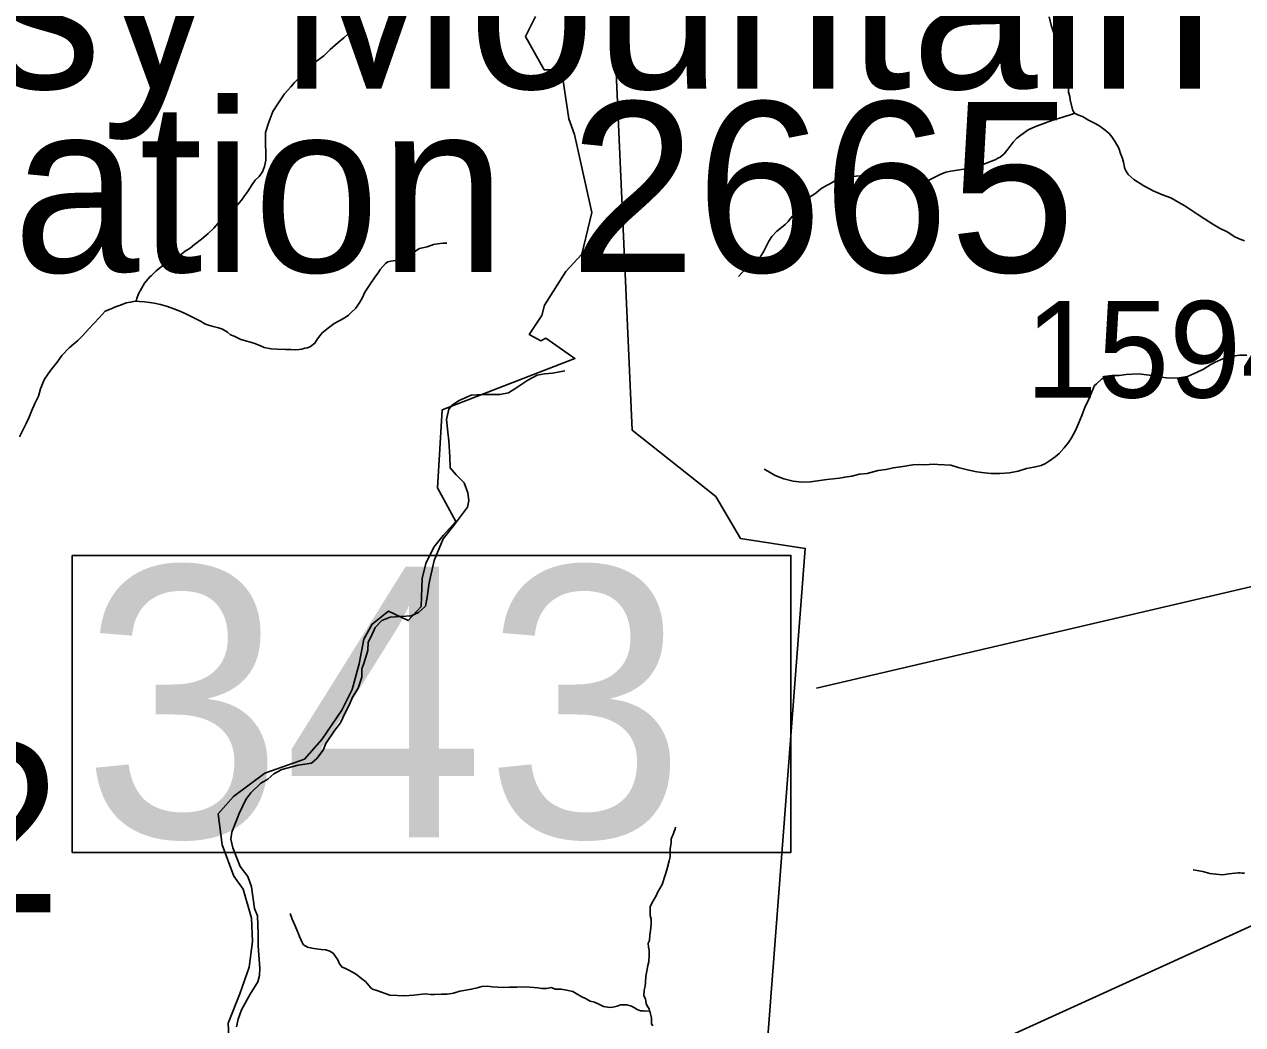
# Model space of a CAD drawing. Extents: x 1159738 to 1321356, y 736314 to 882035.
# Drawn here: x 1243980 to 1250280, y 842278 to 847453 of the extents above; entities that cross this region are included whole.
import ezdxf

# ---------------------------------------------------------------- set-up
doc = ezdxf.new("R2010")
doc.units = 0
for name, color, linetype in [('Exist Boundary Land Use Gamelands State NC Wildlife Resources Commission', 7, 'Continuous'), ('Exist Geographical Mountain Summit Elevation Number Label', 7, 'Continuous'), ('Exist Geographical Mountain Summit Label', 7, 'Continuous'), ('Exist Hydrographic Misc Water Feature', 7, 'Continuous'), ('Exist Road Non-System Type 51', 7, 'Continuous'), ('Exist Road Secondary Structure Standard Bridge Number Label', 7, 'Continuous'), ('Exist Road Secondary Type 51 Number Label', 7, 'Continuous')]:
    doc.layers.add(name, color=color, linetype=linetype)

msp = doc.modelspace()

# ---------------------------------------------------------------- linework, layer by layer
at = {"layer": 'Exist Boundary Land Use Gamelands State NC Wildlife Resources Commission'}
for points in [[(1251421.3, 843287.2), (1247779.7, 841631.4), (1248018.3, 844741.8), (1247682.7, 844794), (1247556, 845010.4), (1247123.3, 845353.5), (1247004, 848016.3)], [(1246623.7, 847494.2), (1246571.3, 847389.7), (1246668.3, 847218.2), (1246757.8, 847218.2), (1246795.1, 846964.6), (1246824.8, 846882.6), (1246914.5, 846479.8), (1246862.3, 846263.5), (1246780.1, 846174), (1246669.7, 846000), (1246656.8, 845947.4), (1246591.2, 845849), (1246650.1, 845816.2), (1246676.4, 845829.3), (1246827.3, 845724.4), (1246141.5, 845458.5), (1246115.7, 845055.5), (1246212, 844880.8), (1246145.7, 844808.4), (1246097.6, 844748.2), (1246055.4, 844663.8), (1246037.3, 844585.5), (1246031.3, 844440.8), (1245965, 844368.5), (1245862.5, 844416.7), (1245778.1, 844350.4), (1245736, 844272.1), (1245711.9, 844145.6), (1245675.7, 844012.9), (1245621.5, 843904.5), (1245519, 843753.8), (1245428.6, 843651.4), (1245223.8, 843579), (1245061.1, 843458.5), (1244982.6, 843368.1), (1245003.8, 843208.5), (1245064, 843045.7), (1245112.2, 842979.4), (1245154.5, 842828.8), (1245160.4, 842708.2), (1245142.4, 842575.7), (1245094.3, 842437.1), (1245033.9, 842286.4), (1245040, 842183.9)]]:
    msp.add_lwpolyline(points, dxfattribs=at)
at = {"layer": 'Exist Hydrographic Misc Water Feature'}
for points in [[(1249278.8, 847491.6), (1249289.7, 847449.3), (1249302.8, 847412.9), (1249313.9, 847376.6), (1249328.7, 847336.2), (1249340, 847307.9), (1249345.5, 847285.7), (1249348.7, 847257.6), (1249348.1, 847231.6), (1249353.6, 847211.5), (1249360.9, 847185.2), (1249372.5, 847166.9), (1249377.7, 847138.8), (1249378.8, 847102.7), (1249386.2, 847080.5), (1249387.8, 847060.5), (1249402.4, 847008), (1249410, 846993.8)], [(1245658.1, 847406.9), (1245654, 847403), (1245631.4, 847383.6), (1245602.8, 847358.4), (1245561.8, 847323.3), (1245529, 847290.1), (1245484.1, 847257.3), (1245449.3, 847226.2), (1245424.6, 847200.8), (1245398, 847173.5), (1245377.4, 847152), (1245358.7, 847130.4), (1245325.8, 847093.3), (1245290.4, 847042.1), (1245265.5, 847002.7), (1245244, 846947.3), (1245226.6, 846893.7), (1245227.6, 846855.6), (1245226.9, 846827.6), (1245228.1, 846795.6), (1245228.8, 846749.5), (1245222.1, 846717.7), (1245211.4, 846689.9), (1245194.8, 846666.4), (1245174.3, 846646.9), (1245157.6, 846625.2), (1245136.7, 846591.8), (1245115.8, 846560.3), (1245107.6, 846550.5), (1245085, 846523.1), (1245050.1, 846494), (1245041.9, 846484.2), (1245006.9, 846449.1), (1244982.3, 846423.7), (1244959.6, 846398.3), (1244930.9, 846370.9), (1244896.1, 846341.8), (1244859.3, 846314.7), (1244836.9, 846295.3), (1244812.5, 846279.9), (1244785.9, 846258.6), (1244753.5, 846241.4), (1244735.2, 846232), (1244702.6, 846210.7), (1244661.7, 846177.8), (1244635.1, 846152.4), (1244628.8, 846146.6), (1244602, 846113.2), (1244585.4, 846085.7), (1244570.6, 846058.1), (1244562, 846034.2), (1244557.6, 846020.4)], [(1247673, 846148.1), (1247693.6, 846171.6), (1247710, 846185.2), (1247726.2, 846196.7), (1247748.8, 846214.1), (1247765.1, 846229.8), (1247787.8, 846253.2), (1247804.5, 846278.8), (1247817.3, 846306.4), (1247829.9, 846332.1), (1247844.6, 846355.8), (1247871.3, 846383.1), (1247895.7, 846402.5), (1247914.2, 846418), (1247930.5, 846433.6), (1247951.3, 846459.2), (1247994.7, 846512), (1248013.3, 846533.6), (1248035.8, 846555), (1248072.4, 846580.1), (1248099, 846601.4), (1248127.5, 846618.6), (1248145.8, 846628.2), (1248178.3, 846647.4), (1248208.6, 846662.6), (1248236.7, 846665.9), (1248280.8, 846666.8), (1248323, 846671.6), (1248375, 846672.4), (1248408.9, 846667.5), (1248452.7, 846660.4), (1248482.7, 846655.5), (1248522.6, 846650.5), (1248556.5, 846645.6), (1248584.5, 846646.9), (1248622.4, 846639.9), (1248650.5, 846643.2), (1248678.8, 846656.5), (1248715.4, 846675.5), (1248745.8, 846688.8), (1248771.9, 846694.1), (1248826.1, 846702.7), (1248864.3, 846707.7), (1248896.5, 846714.9), (1248922.6, 846722.2), (1248951, 846733.5), (1248981.3, 846744.7), (1249003.5, 846754.2), (1249013.8, 846759.9), (1249025.9, 846765.6), (1249036.1, 846775.3), (1249046.4, 846783.1), (1249077.4, 846822.4), (1249093.9, 846843.9), (1249112.5, 846863.5), (1249126.7, 846875.1), (1249171.7, 846908), (1249206, 846923.1), (1249274.8, 846949.3), (1249309.1, 846960.4), (1249345.4, 846971.5), (1249371.7, 846978.9), (1249389.7, 846984.3), (1249410, 846993.8)], [(1249410, 846993.8), (1249427.8, 846985.4), (1249451.7, 846976.8), (1249483.1, 846958), (1249520.7, 846939), (1249542.4, 846926.4), (1249569.9, 846905.7), (1249589.4, 846889.1), (1249603, 846870.8), (1249620.3, 846844.3), (1249639.5, 846811.8), (1249648.8, 846785.5), (1249658.1, 846759.3), (1249663.7, 846739.2), (1249668.9, 846713), (1249674.6, 846698.9), (1249688.1, 846676.5), (1249717.4, 846649.7), (1249768.6, 846618.3), (1249817.9, 846591.1), (1249865.4, 846571.8), (1249909, 846554.7), (1249950.5, 846531.6), (1249982, 846514.8), (1250027.3, 846483.6), (1250049, 846469), (1250082.4, 846446.1), (1250125.7, 846419), (1250161.1, 846398.1), (1250202.7, 846377), (1250236.2, 846356.1), (1250261.8, 846343.4), (1250289.6, 846332.7)], [(1246164.5, 846321.2), (1246144.5, 846321.6), (1246118.3, 846318.3), (1246096.3, 846314.9), (1246063.9, 846301.7), (1246023.6, 846292.7), (1245974.9, 846261.9), (1245952.3, 846244.5), (1245936.1, 846236.9), (1245918, 846233.4), (1245899.9, 846231.9), (1245875.9, 846228.5), (1245859.8, 846224.9), (1245847.5, 846215.2), (1245820.8, 846183.9), (1245812.4, 846172.1), (1245793.7, 846146.6), (1245768.7, 846109.2), (1245741.6, 846067.8), (1245728.8, 846040.1), (1245714.3, 846016.5), (1245693.5, 845985), (1245670.9, 845961.5), (1245656.5, 845948), (1245638.3, 845936.4), (1245611.7, 845921), (1245581.4, 845905.9), (1245552.8, 845882.5), (1245520.1, 845857.4), (1245495.3, 845826), (1245482.7, 845804.3), (1245460.2, 845786.9), (1245444, 845779.3), (1245430, 845777.7), (1245415.7, 845772.1), (1245401.8, 845770.4), (1245381.8, 845768.9), (1245357.8, 845771.6), (1245329.8, 845770.2), (1245287.8, 845773.4), (1245255.8, 845774.2), (1245219.9, 845781.1), (1245198.2, 845791.7), (1245166.5, 845804.5), (1245130.6, 845813.4), (1245098.9, 845822.3), (1245065.3, 845839.1), (1245045.5, 845847.6), (1245029.9, 845860), (1245004.3, 845876.8), (1244984.4, 845883.3), (1244956.5, 845890), (1244932.7, 845896.5), (1244912.8, 845903.1), (1244891.2, 845917.7), (1244867.5, 845930.3), (1244839.8, 845943), (1244818.1, 845953.5), (1244792.4, 845966.3), (1244752.8, 845981.3), (1244721.1, 845994.1), (1244683.3, 846003.1), (1244651.4, 846009.9), (1244627.5, 846014.5), (1244601.7, 846017.2), (1244575.6, 846019.9), (1244557.6, 846020.4)], [(1244557.6, 846020.4), (1244553.6, 846020.4), (1244529.5, 846015.1), (1244507.3, 846011.6), (1244477.1, 846000.5), (1244450.7, 845991.1), (1244428.5, 845981.6), (1244398.1, 845968.4), (1244367.3, 845935.2), (1244340.6, 845907.9), (1244311.7, 845876.5), (1244282.9, 845843.3), (1244256.2, 845818), (1244211.1, 845779.1), (1244174.1, 845740), (1244149.2, 845704.7), (1244116.1, 845661.5), (1244085, 845618.2), (1244074.3, 845592.5), (1244063.6, 845566.8), (1244052.6, 845529), (1244033.7, 845491.5), (1244016.6, 845451.9), (1244003.7, 845418.2), (1243989, 845388.5), (1243955.1, 845319.4)], [(1247805.4, 845152), (1247825.2, 845141.4), (1247862.7, 845118.5), (1247908.1, 845101.3), (1247955.9, 845090.1), (1247999.8, 845084.9), (1248045.9, 845085.8), (1248094.2, 845092.5), (1248130.3, 845097.6), (1248194.6, 845105.9), (1248222.7, 845111.2), (1248258.8, 845116.3), (1248299.1, 845125.2), (1248339.3, 845130.2), (1248395.6, 845144.8), (1248435.8, 845149.7), (1248474.1, 845158.8), (1248522.3, 845165.5), (1248574.5, 845174.1), (1248606.5, 845175.3), (1248636.6, 845174.6), (1248680.7, 845177.4), (1248704.6, 845176.8), (1248770.7, 845173.1), (1248808.3, 845160.1), (1248864.1, 845146.7), (1248905.8, 845137.5), (1248945.7, 845132.6), (1248979.7, 845129.7), (1249023.7, 845128.6), (1249073.8, 845133.2), (1249120.1, 845142.1), (1249162.4, 845155), (1249200.7, 845162), (1249238.9, 845171), (1249261.2, 845180.4), (1249285.7, 845197.8), (1249310.1, 845215.2), (1249330.6, 845232.7), (1249357.3, 845262), (1249380.1, 845289.4), (1249394.6, 845313.1), (1249415.7, 845352.6), (1249430.7, 845388.2), (1249447.7, 845429.8), (1249464.8, 845471.4), (1249483.8, 845510.9), (1249513.8, 845584.2), (1249524, 845593.9), (1249552.6, 845619.2), (1249578.9, 845628.6), (1249613.2, 845635.7), (1249641.2, 845636.9), (1249677.3, 845642), (1249741.4, 845644.4), (1249797.3, 845638.9), (1249833.2, 845632), (1249887.1, 845624.6), (1249941.1, 845623.2), (1249995.3, 845631.8), (1250041.9, 845652.6), (1250078.3, 845669.7), (1250114.9, 845692.8), (1250137.3, 845706.2), (1250177.8, 845723.2), (1250212.1, 845734.2), (1250240.2, 845737.6), (1250266.3, 845740.9), (1250302.3, 845741.9)], [(1247347.4, 843300.5), (1247345.3, 843290.6), (1247338.7, 843272.7), (1247334.3, 843258.9), (1247328.1, 843249), (1247325.7, 843237), (1247325.4, 843219), (1247323.1, 843209.1), (1247320.5, 843189.1), (1247319.9, 843167.1), (1247319.4, 843147.2), (1247314.8, 843125.2), (1247301.7, 843079.5), (1247293, 843051.8), (1247277.7, 843004.1), (1247254.6, 842962.7), (1247248.4, 842948.8), (1247225.2, 842907.4), (1247216.7, 842887.6), (1247216.2, 842869.6), (1247215.6, 842843.6), (1247221.1, 842823.4), (1247222.3, 842797.4), (1247217.6, 842765.5), (1247214.9, 842741.6), (1247212.2, 842713.6), (1247205.8, 842699.8), (1247207.4, 842679.7), (1247210.9, 842663.6), (1247210.3, 842641.6), (1247209.3, 842603.6), (1247204.9, 842583.7), (1247197.8, 842545.9), (1247193.5, 842529.9), (1247192.6, 842496), (1247190.1, 842478), (1247185.6, 842456.1), (1247182.9, 842428.1), (1247192.4, 842411.9), (1247195.9, 842387.8), (1247201.5, 842375.6), (1247211.1, 842359.4), (1247212.9, 842349.3)], [(1250023.5, 843079.3), (1250073.4, 843070.1), (1250111.1, 843061), (1250141, 843056.3), (1250177, 843053.3), (1250209.1, 843058.5), (1250257.3, 843063.3), (1250267.2, 843063), (1250277.3, 843062.8), (1250289.3, 843062.5)], [(1245354.6, 842853.6), (1245365.8, 842823.3), (1245378.9, 842792.9), (1245388.3, 842768.7), (1245397.8, 842748.4), (1245403.4, 842734.2), (1245409, 842718.1), (1245416.7, 842703.9), (1245418.6, 842699.9), (1245424.4, 842691.7), (1245444.1, 842679.2), (1245466, 842674.6), (1245489.9, 842670), (1245515.8, 842667.3), (1245539.9, 842664.7), (1245559.7, 842658.2), (1245577.3, 842647.7), (1245589, 842631.4), (1245600.5, 842613.1), (1245608.1, 842596.9), (1245610, 842592.8), (1245623.5, 842576.5), (1245637.5, 842570.1), (1245655.2, 842561.6), (1245677, 842549.1), (1245692.7, 842540.7), (1245706.5, 842530.3), (1245726.1, 842515.8), (1245743.7, 842501.3), (1245753.4, 842491), (1245771, 842468.6), (1245780.7, 842462.4), (1245802.5, 842455.8), (1245870, 842430), (1245910, 842429), (1245946, 842428.1), (1245994.1, 842430.8), (1246024.2, 842434.1), (1246054.3, 842437.3), (1246080.2, 842434.6), (1246102.2, 842434.1), (1246136.4, 842435.2), (1246166.3, 842436.4), (1246198.5, 842441.6), (1246232.7, 842450.7), (1246252.8, 842454.2), (1246293.1, 842461.1), (1246321.2, 842468.4), (1246345.4, 842475.8), (1246375.6, 842477), (1246399.5, 842474.4), (1246457.5, 842470.9), (1246489.5, 842472.1), (1246527.6, 842473), (1246571.6, 842474), (1246635.5, 842468.3), (1246655.5, 842465.8), (1246679.4, 842465.2), (1246705.6, 842470.5), (1246725.4, 842462), (1246755.3, 842461.2), (1246783.2, 842456.5), (1246817.1, 842449.6), (1246832.8, 842439.2), (1246862.5, 842422.4), (1246882.2, 842413.9), (1246905.8, 842399.3), (1246927.8, 842394.7), (1246947.6, 842386.2), (1246975.2, 842371.5), (1247007.1, 842366.6), (1247023.2, 842368.3), (1247045.4, 842373.7), (1247063.5, 842381.2), (1247083.5, 842380.7), (1247095.5, 842380.4), (1247119.4, 842373.7), (1247135.2, 842365.3), (1247149, 842357), (1247166.9, 842350.5), (1247176.8, 842350.3), (1247188.7, 842348), (1247212.9, 842349.3)], [(1247212.9, 842349.3), (1247216.6, 842341.2), (1247223.9, 842313), (1247223.4, 842293), (1247223.1, 842283), (1247230.8, 842272.8)]]:
    msp.add_lwpolyline(points, dxfattribs=at)
at = {"layer": 'Exist Road Non-System Type 51'}
for points in [[(1246169.5, 845343.7), (1246163.8, 845408.3), (1246175.2, 845461.6), (1246194.2, 845484.4), (1246228.4, 845507.3), (1246291.1, 845533.9), (1246355.7, 845537.7), (1246439.4, 845537.7), (1246483.1, 845547.2), (1246517.3, 845568.1), (1246583.9, 845611.9), (1246631.4, 845638.5), (1246669.4, 845644.2), (1246711.2, 845648), (1246775.8, 845661.3)], [(1245077.9, 842267.5), (1245085.5, 842307.4), (1245102.6, 842355), (1245148.2, 842436.8), (1245188.1, 842499.6), (1245195.7, 842531.9), (1245197.6, 842570), (1245190, 842686), (1245190, 842750.7), (1245186.2, 842840.4), (1245171, 842878.4), (1245153.9, 842990.7), (1245134.9, 843043.9), (1245096.9, 843097.2), (1245058.9, 843192.3), (1245047.5, 843238), (1245053.2, 843274.1), (1245091.2, 843371.1), (1245125.4, 843443.4), (1245152, 843477.6), (1245203.3, 843527.1), (1245239.4, 843548), (1245269.9, 843576.6), (1245311.7, 843597.5), (1245395.3, 843620.3), (1245465.7, 843631.7), (1245492.3, 843654.5), (1245524.6, 843698.3), (1245539.5, 843733.1), (1245585.2, 843801.6), (1245615.6, 843839.6), (1245638.4, 843891), (1245661.2, 843934.7), (1245676.4, 843972.8), (1245706.8, 844018.4), (1245725.8, 844075.5), (1245725.8, 844119.3), (1245735.3, 844145.9), (1245756.2, 844214.4), (1245758.1, 844256.2), (1245771.5, 844282.9), (1245794.3, 844332.3), (1245828, 844369.2), (1245871.7, 844386.3), (1245926.8, 844390.1), (1245980.1, 844393.9), (1246018.1, 844411), (1246054.2, 844443.4), (1246063.7, 844489), (1246073.2, 844563.2), (1246099.8, 844679.3), (1246145.4, 844791.5), (1246198.7, 844858.1), (1246270.9, 844955.1), (1246278.5, 844989.3), (1246272.8, 845029.3), (1246253.8, 845080.6), (1246213.9, 845122.5), (1246182.8, 845159.1), (1246180.9, 845216.2), (1246175.2, 845298), (1246169.5, 845343.7)]]:
    msp.add_lwpolyline(points, dxfattribs=at)
at = {"layer": 'Exist Road Secondary Structure Standard Bridge Number Label'}
msp.add_line((1251814.3, 844891.8), (1248076.6, 844018.3), dxfattribs=at)
msp.add_lwpolyline([(1244227.9, 844705.3), (1247943.8, 844705.3), (1247943.8, 843168.9), (1244227.9, 843168.9)], close=True, dxfattribs=at)

# ---------------------------------------------------------------- texts
at = {"layer": 'Exist Geographical Mountain Summit Elevation Number Label'}
for s, p in [('Elevation 2665', (1241631.1, 846171.6)), ('Elevation 2682', (1236388.3, 842859))]:
    msp.add_text(s, height=880, dxfattribs=at).set_placement(p)
at = {"layer": 'Exist Geographical Mountain Summit Label'}
msp.add_text('Grassy Mountain', height=880, dxfattribs=at).set_placement((1241242, 847120.8))
at = {"layer": 'Exist Road Secondary Structure Standard Bridge Number Label'}
msp.add_text('343', height=1400, dxfattribs=at).set_placement((1244278.1, 843248))
at = {"layer": 'Exist Road Secondary Type 51 Number Label'}
msp.add_text('1594', height=500, dxfattribs=at).set_placement((1249156.4, 845522))

doc.saveas('drawing.dxf')
